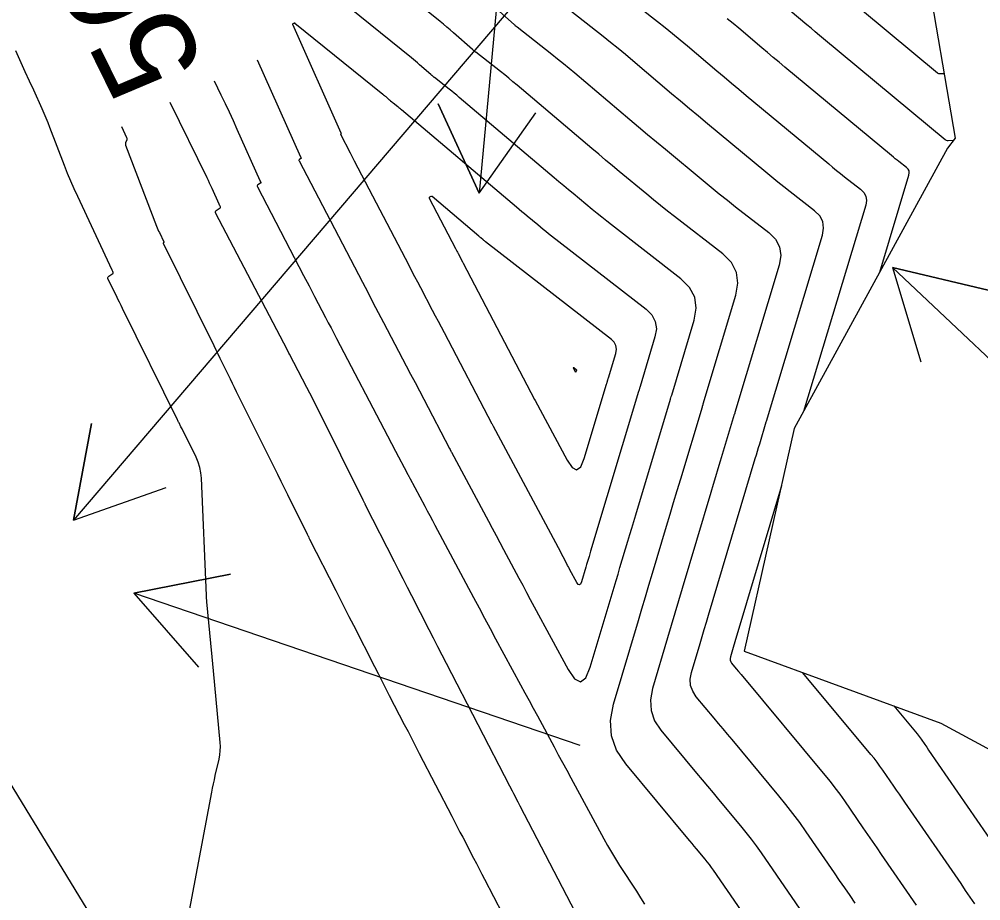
# Model space of a CAD drawing. Extents: x 954385 to 988206, y 1868364 to 1924553.
# Drawn here: x 956222.9 to 956281.6, y 1922409.4 to 1922463.3 of the extents above; entities that cross this region are included whole.
import ezdxf

# ---------------------------------------------------------------- set-up
doc = ezdxf.new("R2010")
doc.units = 0
for name, color, linetype in [('Default', 7, 'Continuous'), ('Ex_Contour Labels', 7, 'Continuous'), ('Ex_Major Contours', 7, 'Continuous'), ('Ex_Minor Contours', 7, 'Continuous'), ('Perimeter', 7, 'Continuous'), ('Slopes', 7, 'Continuous')]:
    doc.layers.add(name, color=color, linetype=linetype)

msp = doc.modelspace()

# ---------------------------------------------------------------- linework, layer by layer
at = {"layer": 'Default'}
msp.add_line((957221.14, 1920784.239), (956045.796, 1922705.182), dxfattribs=at)
at = {"layer": 'Ex_Major Contours'}
for points in [[(956251.472, 1922464.401), (956253.105, 1922462.953), (956253.12, 1922462.94), (956253.135, 1922462.927), (956253.15, 1922462.915), (956253.165, 1922462.902), (956253.226, 1922462.853), (956253.241, 1922462.84), (956253.257, 1922462.828), (956253.272, 1922462.816), (956253.288, 1922462.804), (956255.401, 1922461.144), (956255.757, 1922460.862), (956256.11, 1922460.577), (956256.461, 1922460.288), (956256.809, 1922459.996), (956260.159, 1922457.159), (956260.702, 1922456.701), (956261.246, 1922456.244), (956261.791, 1922455.788), (956262.336, 1922455.333), (956264.633, 1922453.425), (956265.126, 1922453.02), (956265.622, 1922452.618), (956266.12, 1922452.22), (956266.623, 1922451.827), (956268.638, 1922450.261), (956269.056, 1922449.842), (956269.302, 1922449.368), (956269.376, 1922448.839), (956269.278, 1922448.256), (956266.579, 1922439.267), (956266.567, 1922439.227), (956266.548, 1922439.166), (956266.542, 1922439.146), (956265.686, 1922436.294), (956265.542, 1922435.815), (956265.398, 1922435.336), (956265.255, 1922434.857), (956265.112, 1922434.378), (956263.363, 1922428.518), (956263.139, 1922427.765), (956262.914, 1922427.013), (956262.69, 1922426.261), (956262.465, 1922425.508), (956261.542, 1922422.414), (956261.416, 1922421.722), (956261.461, 1922421.065), (956261.678, 1922420.443), (956262.066, 1922419.856), (956264.24, 1922417.244), (956264.574, 1922416.842), (956264.909, 1922416.44), (956265.243, 1922416.039), (956265.578, 1922415.637), (956266.915, 1922414.03), (956267.245, 1922413.625), (956267.565, 1922413.213), (956267.876, 1922412.793), (956268.177, 1922412.366), (956271.209, 1922407.967)], [(956274.357, 1922463.807), (956278.937, 1922460.002), (956278.971, 1922459.978), (956279.008, 1922459.962), (956279.047, 1922459.954), (956279.088, 1922459.953), (956279.345, 1922459.972)], [(956257.095, 1922408.256), (956253.472, 1922415.222), (956253.343, 1922415.471), (956253.082, 1922415.972), (956253.061, 1922416.012), (956253.04, 1922416.052), (956253.02, 1922416.092), (956252.999, 1922416.132), (956252.834, 1922416.452), (956248.972, 1922423.928), (956248.706, 1922424.444), (956248.441, 1922424.961), (956248.176, 1922425.478), (956247.912, 1922425.995), (956246.858, 1922428.064), (956246.595, 1922428.582), (956246.331, 1922429.099), (956246.068, 1922429.616), (956245.805, 1922430.134), (956244.034, 1922433.61), (956244.023, 1922433.632), (956244.012, 1922433.654), (956244.001, 1922433.676), (956243.99, 1922433.698), (956243.925, 1922433.829), (956243.881, 1922433.917), (956241.161, 1922439.4), (956240.987, 1922439.748), (956240.811, 1922440.096), (956240.633, 1922440.442), (956240.454, 1922440.788), (956239.391, 1922442.816), (956239.359, 1922442.878), (956239.261, 1922443.065), (956234.885, 1922451.455), (956234.869, 1922451.5), (956234.871, 1922451.54), (956234.89, 1922451.576), (956234.926, 1922451.606), (956235.156, 1922451.753), (956235.171, 1922451.767), (956235.18, 1922451.783), (956235.181, 1922451.8), (956235.174, 1922451.82), (956235.133, 1922451.904), (956235.123, 1922451.925), (956235.113, 1922451.946), (956235.103, 1922451.968), (956235.094, 1922451.989), (956234.669, 1922452.943), (956234.594, 1922453.108), (956234.518, 1922453.273), (956234.44, 1922453.437), (956234.361, 1922453.601), (956232.106, 1922458.191)]]:
    msp.add_lwpolyline(points, dxfattribs=at)
msp.add_lwpolyline([(956256.913, 1922441.873), (956256.915, 1922441.87), (956256.916, 1922441.865), (956256.915, 1922441.86), (956256.903, 1922441.819), (956256.878, 1922441.738), (956256.873, 1922441.726), (956256.867, 1922441.722), (956256.86, 1922441.725), (956256.853, 1922441.735), (956256.724, 1922441.983), (956256.713, 1922442.008), (956256.714, 1922442.02), (956256.725, 1922442.018), (956256.748, 1922442.003), (956256.91, 1922441.877)], close=True, dxfattribs=at)
at = {"layer": 'Ex_Minor Contours'}
for points in [[(956269.766, 1922404.78), (956265.261, 1922411.319), (956265.141, 1922411.488), (956265.017, 1922411.655), (956264.89, 1922411.82), (956264.759, 1922411.981), (956264.226, 1922412.62), (956264.093, 1922412.78), (956263.96, 1922412.94), (956263.827, 1922413.1), (956263.694, 1922413.259), (956259.91, 1922417.807), (956259.357, 1922418.643), (956259.048, 1922419.529), (956258.984, 1922420.465), (956259.163, 1922421.452), (956260.688, 1922426.563), (956260.903, 1922427.283), (956261.118, 1922428.004), (956261.333, 1922428.725), (956261.548, 1922429.446), (956262.409, 1922432.329), (956262.624, 1922433.049), (956262.839, 1922433.77), (956263.055, 1922434.491), (956263.272, 1922435.211), (956264.592, 1922439.609), (956264.606, 1922439.655), (956264.635, 1922439.748), (956264.649, 1922439.795), (956266.639, 1922446.42), (956266.761, 1922447.154), (956266.668, 1922447.818), (956266.359, 1922448.414), (956265.833, 1922448.941), (956262.892, 1922451.226), (956262.464, 1922451.562), (956262.039, 1922451.901), (956261.616, 1922452.243), (956261.196, 1922452.589), (956259.522, 1922453.98), (956259.104, 1922454.328), (956258.686, 1922454.677), (956258.27, 1922455.028), (956257.854, 1922455.379), (956253.281, 1922459.251), (956253.031, 1922459.46), (956252.779, 1922459.668), (956252.526, 1922459.873), (956252.27, 1922460.075), (956250.766, 1922461.256), (956250.748, 1922461.27), (956250.731, 1922461.284), (956250.714, 1922461.297), (956250.697, 1922461.311), (956250.628, 1922461.367), (956250.611, 1922461.381), (956250.594, 1922461.395), (956250.578, 1922461.409), (956250.561, 1922461.424), (956249.403, 1922462.45), (956249.204, 1922462.625), (956249.002, 1922462.798), (956248.799, 1922462.968), (956248.594, 1922463.136), (956242.547, 1922468.032)], [(956237.424, 1922460.806), (956240.066, 1922454.872), (956240.075, 1922454.854), (956240.083, 1922454.835), (956240.101, 1922454.799), (956240.104, 1922454.79), (956240.104, 1922454.782), (956240.1, 1922454.775), (956240.093, 1922454.769), (956239.993, 1922454.706), (956239.977, 1922454.692), (956239.969, 1922454.677), (956239.969, 1922454.659), (956239.975, 1922454.639), (956241.407, 1922451.895), (956241.649, 1922451.43), (956241.891, 1922450.966), (956242.134, 1922450.502), (956242.376, 1922450.037), (956243.848, 1922447.214), (956244.168, 1922446.602), (956244.488, 1922445.989), (956244.808, 1922445.376), (956245.129, 1922444.764), (956246.52, 1922442.108), (956246.787, 1922441.599), (956247.054, 1922441.09), (956247.32, 1922440.581), (956247.587, 1922440.072), (956249.167, 1922437.055), (956249.197, 1922436.999), (956249.246, 1922436.906), (956249.266, 1922436.868), (956249.285, 1922436.831), (956251.53, 1922432.629), (956251.763, 1922432.193), (956251.996, 1922431.758), (956252.228, 1922431.322), (956252.461, 1922430.887), (956253.391, 1922429.145), (956253.624, 1922428.71), (956253.857, 1922428.275), (956254.091, 1922427.84), (956254.325, 1922427.405), (956256.392, 1922423.574), (956256.794, 1922422.995), (956257.153, 1922422.825), (956257.471, 1922423.065), (956257.746, 1922423.713), (956259.083, 1922428.193), (956259.202, 1922428.594), (956259.322, 1922428.995), (956259.442, 1922429.396), (956259.561, 1922429.797), (956260.04, 1922431.402), (956260.16, 1922431.803), (956260.28, 1922432.204), (956260.4, 1922432.605), (956260.521, 1922433.006), (956262.643, 1922440.072), (956262.655, 1922440.114), (956262.668, 1922440.155), (956262.693, 1922440.238), (956262.706, 1922440.28), (956262.719, 1922440.322), (956264.092, 1922444.896), (956264.215, 1922445.631), (956264.122, 1922446.297), (956263.812, 1922446.893), (956263.286, 1922447.421), (956259.048, 1922450.714), (956258.751, 1922450.947), (956258.455, 1922451.182), (956258.161, 1922451.42), (956257.87, 1922451.661), (956256.707, 1922452.627), (956256.416, 1922452.868), (956256.127, 1922453.111), (956255.837, 1922453.354), (956255.549, 1922453.598), (956249.752, 1922458.506), (956249.601, 1922458.633), (956249.448, 1922458.759), (956249.294, 1922458.883), (956249.139, 1922459.006), (956248.244, 1922459.709), (956248.224, 1922459.724), (956248.205, 1922459.739), (956248.186, 1922459.754), (956248.167, 1922459.77), (956248.092, 1922459.831), (956248.073, 1922459.846), (956248.054, 1922459.862), (956248.036, 1922459.878), (956248.017, 1922459.894), (956247.334, 1922460.5), (956247.214, 1922460.605), (956247.092, 1922460.71), (956246.969, 1922460.813), (956246.845, 1922460.914), (956239.902, 1922466.535)], [(956258.332, 1922465.898), (956261.858, 1922463.129), (956262.318, 1922462.765), (956262.774, 1922462.396), (956263.227, 1922462.024), (956263.676, 1922461.647), (956265.467, 1922460.131), (956265.915, 1922459.752), (956266.364, 1922459.375), (956266.813, 1922458.999), (956267.264, 1922458.623), (956272.302, 1922454.438), (956272.541, 1922454.241), (956272.782, 1922454.046), (956273.024, 1922453.853), (956273.268, 1922453.662), (956274.247, 1922452.901), (956274.45, 1922452.698), (956274.57, 1922452.468), (956274.606, 1922452.211), (956274.558, 1922451.927), (956270.771, 1922439.315)], [(956273.92, 1922409.311), (956273.603, 1922409.772), (956273.286, 1922410.233), (956272.968, 1922410.693), (956272.651, 1922411.154), (956270.929, 1922413.653), (956270.53, 1922414.218), (956270.118, 1922414.774), (956269.694, 1922415.32), (956269.257, 1922415.857), (956266.403, 1922419.286), (956266.13, 1922419.613), (956265.858, 1922419.941), (956265.585, 1922420.268), (956265.312, 1922420.595), (956264.222, 1922421.905), (956263.999, 1922422.243), (956263.875, 1922422.601), (956263.848, 1922422.979), (956263.921, 1922423.377), (956264.452, 1922425.157), (956264.581, 1922425.589), (956264.71, 1922426.022), (956264.839, 1922426.455), (956264.968, 1922426.887), (956267.823, 1922436.454), (956267.89, 1922436.678), (956267.957, 1922436.902), (956268.024, 1922437.126), (956268.092, 1922437.35), (956268.492, 1922438.683), (956268.509, 1922438.74), (956271.918, 1922450.092), (956271.991, 1922450.525), (956271.936, 1922450.918), (956271.753, 1922451.27), (956271.442, 1922451.581), (956269.945, 1922452.744), (956269.572, 1922453.037), (956269.202, 1922453.332), (956268.834, 1922453.63), (956268.468, 1922453.932), (956264.9, 1922456.896), (956264.352, 1922457.352), (956263.805, 1922457.81), (956263.259, 1922458.269), (956262.714, 1922458.729), (956260.338, 1922460.741), (956259.891, 1922461.115), (956259.442, 1922461.486), (956258.988, 1922461.852), (956258.532, 1922462.214), (956255.81, 1922464.351)], [(956279.924, 1922455.881), (956279.599, 1922455.858), (956279.547, 1922455.859), (956279.497, 1922455.869), (956279.451, 1922455.889), (956279.407, 1922455.919), (956271.993, 1922462.079), (956271.737, 1922462.292), (956271.481, 1922462.506), (956271.226, 1922462.72), (956270.972, 1922462.935), (956269.955, 1922463.796)], [(956275.416, 1922447.828), (956277.198, 1922453.763), (956277.22, 1922453.896), (956277.203, 1922454.017), (956277.147, 1922454.126), (956277.052, 1922454.221), (956276.591, 1922454.579), (956276.476, 1922454.669), (956276.362, 1922454.76), (956276.249, 1922454.852), (956276.136, 1922454.945), (956269.628, 1922460.351), (956269.275, 1922460.645), (956268.922, 1922460.94), (956268.57, 1922461.236), (956268.219, 1922461.533), (956266.816, 1922462.721), (956266.463, 1922463.017), (956266.108, 1922463.309)], [(956232.291, 1922403.565), (956234.65, 1922416.072), (956234.699, 1922416.327), (956234.751, 1922416.581), (956234.805, 1922416.835), (956234.862, 1922417.088), (956235.093, 1922418.099), (956235.14, 1922418.353), (956235.167, 1922418.608), (956235.173, 1922418.864), (956235.159, 1922419.122), (956234.745, 1922423.484), (956234.664, 1922424.334), (956234.583, 1922425.185), (956234.344, 1922427.696), (956234.342, 1922427.716), (956234.341, 1922427.736), (956234.339, 1922427.756), (956234.338, 1922427.776), (956234.331, 1922427.934), (956234.327, 1922428.01), (956234.325, 1922428.048), (956234.324, 1922428.086), (956234.02, 1922435.246), (956233.988, 1922435.58), (956233.923, 1922435.905), (956233.824, 1922436.222), (956233.69, 1922436.529), (956232.834, 1922438.256), (956232.765, 1922438.395), (956232.65, 1922438.626), (956232.627, 1922438.672), (956232.605, 1922438.718), (956232.582, 1922438.764), (956232.559, 1922438.811), (956229.206, 1922445.611), (956229.111, 1922445.803), (956229.017, 1922445.994), (956228.923, 1922446.186), (956228.828, 1922446.377), (956228.313, 1922447.422), (956228.296, 1922447.472), (956228.299, 1922447.515), (956228.32, 1922447.554), (956228.359, 1922447.588), (956228.619, 1922447.753), (956228.632, 1922447.764), (956228.639, 1922447.777), (956228.64, 1922447.791), (956228.635, 1922447.808), (956228.604, 1922447.876), (956228.588, 1922447.911), (956228.572, 1922447.945), (956226.465, 1922452.442), (956226.25, 1922452.911), (956226.044, 1922453.385), (956225.847, 1922453.862), (956225.658, 1922454.342), (956224.773, 1922456.656), (956224.66, 1922456.946), (956224.542, 1922457.233), (956224.42, 1922457.52), (956224.294, 1922457.804), (956223.778, 1922458.937), (956223.521, 1922459.504), (956223.263, 1922460.071), (956222.683, 1922461.346)], [(956234.787, 1922459.509), (956235.204, 1922458.66), (956235.456, 1922458.14), (956235.704, 1922457.618), (956235.946, 1922457.094), (956236.184, 1922456.567), (956237.58, 1922453.431), (956237.587, 1922453.415), (956237.594, 1922453.4), (956237.601, 1922453.385), (956237.608, 1922453.37), (956237.638, 1922453.31), (956237.643, 1922453.295), (956237.642, 1922453.282), (956237.636, 1922453.271), (956237.624, 1922453.261), (956237.459, 1922453.156), (956237.434, 1922453.134), (956237.42, 1922453.108), (956237.419, 1922453.079), (956237.43, 1922453.047), (956240.252, 1922447.637), (956240.587, 1922446.995), (956240.922, 1922446.352), (956241.593, 1922445.066), (956241.761, 1922444.744), (956241.929, 1922444.423), (956242.097, 1922444.102), (956242.265, 1922443.78), (956245.379, 1922437.837), (956245.623, 1922437.37), (956245.868, 1922436.903), (956246.575, 1922435.552), (956246.602, 1922435.502), (956246.628, 1922435.452), (956246.681, 1922435.353), (956246.694, 1922435.328), (956246.707, 1922435.303), (956246.72, 1922435.278), (956246.733, 1922435.253), (956247.642, 1922433.552), (956247.798, 1922433.26), (956247.954, 1922432.968), (956248.11, 1922432.676), (956248.266, 1922432.384), (956250.624, 1922427.968), (956250.961, 1922427.338), (956251.298, 1922426.709), (956251.636, 1922426.08), (956251.975, 1922425.451), (956253.499, 1922422.626), (956253.755, 1922422.153), (956254.01, 1922421.68), (956254.265, 1922421.207), (956254.521, 1922420.734), (956255.542, 1922418.841), (956255.798, 1922418.368), (956256.053, 1922417.895), (956256.309, 1922417.422), (956256.565, 1922416.949), (956258.583, 1922413.226), (956258.811, 1922412.815), (956259.047, 1922412.409), (956259.291, 1922412.007), (956259.543, 1922411.611), (956260.565, 1922410.034), (956260.816, 1922409.637), (956261.057, 1922409.234)], [(956229.14, 1922456.732), (956229.451, 1922456.048), (956229.464, 1922456.011), (956229.469, 1922455.973), (956229.465, 1922455.935), (956229.454, 1922455.897), (956229.391, 1922455.746), (956229.379, 1922455.707), (956229.375, 1922455.669), (956229.378, 1922455.631), (956229.389, 1922455.593), (956231.283, 1922450.638), (956231.322, 1922450.539), (956231.363, 1922450.44), (956231.405, 1922450.343), (956231.45, 1922450.246), (956231.718, 1922449.674), (956231.727, 1922449.654), (956231.728, 1922449.652), (956231.728, 1922449.65), (956231.727, 1922449.648), (956231.725, 1922449.646), (956231.688, 1922449.623), (956231.682, 1922449.618), (956231.68, 1922449.613), (956231.679, 1922449.607), (956231.681, 1922449.6), (956234.767, 1922443.344), (956234.892, 1922443.091), (956235.017, 1922442.837), (956235.142, 1922442.583), (956235.267, 1922442.329), (956235.768, 1922441.314), (956235.893, 1922441.061), (956236.018, 1922440.807), (956236.144, 1922440.553), (956236.269, 1922440.3), (956238.451, 1922435.896), (956238.654, 1922435.488), (956238.856, 1922435.079), (956239.059, 1922434.671), (956239.261, 1922434.262), (956240.464, 1922431.838), (956240.49, 1922431.786), (956240.529, 1922431.709), (956240.542, 1922431.683), (956240.582, 1922431.601), (956240.6, 1922431.566), (956240.618, 1922431.53), (956242.214, 1922428.396), (956242.483, 1922427.867), (956242.753, 1922427.339), (956243.022, 1922426.811), (956243.291, 1922426.282), (956244.575, 1922423.76), (956244.802, 1922423.317), (956245.029, 1922422.873), (956245.257, 1922422.43), (956245.485, 1922421.988), (956246.399, 1922420.218), (956246.628, 1922419.775), (956246.856, 1922419.332), (956247.085, 1922418.89), (956247.314, 1922418.447), (956249.298, 1922414.607), (956249.464, 1922414.286), (956249.63, 1922413.965), (956249.797, 1922413.645), (956249.963, 1922413.324), (956250.63, 1922412.043), (956250.796, 1922411.723), (956250.963, 1922411.402), (956251.129, 1922411.082), (956251.296, 1922410.761), (956254.045, 1922405.471)], [(956269.419, 1922434.792), (956266.574, 1922425.257), (956266.472, 1922424.918), (956266.3, 1922424.339), (956266.281, 1922424.235), (956266.288, 1922424.136), (956266.32, 1922424.043), (956266.379, 1922423.955), (956266.664, 1922423.612), (956266.806, 1922423.441), (956266.949, 1922423.27), (956272.069, 1922417.12), (956272.381, 1922416.736), (956272.685, 1922416.345), (956272.979, 1922415.948), (956273.265, 1922415.543), (956274.389, 1922413.912), (956274.67, 1922413.504), (956274.951, 1922413.096), (956275.232, 1922412.688), (956275.513, 1922412.28), (956277.65, 1922409.178)], [(956281.22, 1922409.267), (956280.941, 1922409.676), (956280.661, 1922410.085), (956280.381, 1922410.494), (956276.956, 1922415.467), (956276.786, 1922415.713), (956276.617, 1922415.959), (956276.448, 1922416.204), (956276.278, 1922416.45), (956275.601, 1922417.433), (956275.429, 1922417.677), (956275.251, 1922417.917), (956275.068, 1922418.152), (956274.88, 1922418.384), (956270.728, 1922423.371)], [(956276.278, 1922421.345), (956277.691, 1922419.647), (956277.755, 1922419.568), (956277.818, 1922419.488), (956277.878, 1922419.407), (956277.937, 1922419.324), (956278.167, 1922418.989), (956278.283, 1922418.822), (956278.398, 1922418.654), (956283.112, 1922411.81), (956283.306, 1922411.527), (956283.501, 1922411.243), (956283.694, 1922410.958), (956283.887, 1922410.673), (956284.657, 1922409.532), (956284.849, 1922409.247)]]:
    msp.add_lwpolyline(points, dxfattribs=at)
for points in [[(956242.565, 1922456.288), (956242.555, 1922456.307), (956242.552, 1922456.314), (956239.593, 1922462.961), (956239.588, 1922462.976), (956239.59, 1922462.989), (956239.596, 1922463.001), (956239.608, 1922463.01), (956239.668, 1922463.045), (956239.683, 1922463.052), (956239.697, 1922463.053), (956239.711, 1922463.05), (956239.724, 1922463.041), (956245.097, 1922458.692), (956245.139, 1922458.657), (956245.182, 1922458.621), (956245.224, 1922458.585), (956245.265, 1922458.549), (956245.474, 1922458.364), (956245.494, 1922458.347), (956245.514, 1922458.329), (956245.535, 1922458.312), (956245.555, 1922458.295), (956245.638, 1922458.228), (956245.659, 1922458.211), (956245.68, 1922458.195), (956245.7, 1922458.178), (956245.721, 1922458.162), (956246.008, 1922457.937), (956246.063, 1922457.893), (956246.117, 1922457.85), (956246.171, 1922457.805), (956246.224, 1922457.761), (956253.243, 1922451.817), (956253.405, 1922451.681), (956253.567, 1922451.545), (956253.729, 1922451.409), (956253.892, 1922451.273), (956254.544, 1922450.732), (956254.707, 1922450.597), (956254.871, 1922450.464), (956255.037, 1922450.332), (956255.204, 1922450.202), (956261.16, 1922445.573), (956261.512, 1922445.22), (956261.72, 1922444.821), (956261.782, 1922444.376), (956261.7, 1922443.884), (956260.788, 1922440.849), (956260.773, 1922440.797), (956260.757, 1922440.744), (956260.725, 1922440.639), (956260.709, 1922440.587), (956260.693, 1922440.535), (956257.77, 1922430.801), (956257.745, 1922430.72), (956257.721, 1922430.638), (956257.696, 1922430.557), (956257.672, 1922430.475), (956257.526, 1922429.986), (956257.477, 1922429.823), (956257.206, 1922428.913), (956257.15, 1922428.781), (956257.085, 1922428.733), (956257.012, 1922428.767), (956256.931, 1922428.885), (956256.511, 1922429.663), (956256.463, 1922429.751), (956256.416, 1922429.84), (956256.368, 1922429.928), (956256.321, 1922430.017), (956256.085, 1922430.459), (956255.99, 1922430.636), (956255.943, 1922430.725), (956251.837, 1922438.409), (956251.818, 1922438.446), (956251.779, 1922438.521), (956251.759, 1922438.558), (956248.843, 1922444.124), (956248.664, 1922444.467), (956248.484, 1922444.81), (956248.304, 1922445.153), (956248.124, 1922445.496), (956247.406, 1922446.868), (956247.226, 1922447.211), (956247.046, 1922447.554), (956246.867, 1922447.898), (956246.688, 1922448.241), (956243.366, 1922454.61), (956243.11, 1922455.101), (956242.521, 1922456.232), (956242.518, 1922456.239), (956242.518, 1922456.245), (956242.521, 1922456.25), (956242.527, 1922456.255), (956242.562, 1922456.278), (956242.564, 1922456.28), (956242.566, 1922456.282), (956242.566, 1922456.285)], [(956249.566, 1922449.194), (956249.605, 1922449.12), (956249.644, 1922449.046), (956249.682, 1922448.972), (956249.953, 1922448.456), (956249.991, 1922448.382), (956254.351, 1922440.06), (956254.38, 1922440.005), (956254.389, 1922439.987), (956256.332, 1922436.35), (956256.641, 1922435.901), (956256.919, 1922435.768), (956257.165, 1922435.953), (956257.379, 1922436.455), (956258.743, 1922440.997), (956258.753, 1922441.029), (956258.762, 1922441.061), (956258.772, 1922441.092), (956258.781, 1922441.124), (956258.82, 1922441.25), (956258.829, 1922441.282), (956258.839, 1922441.313), (956258.849, 1922441.345), (956258.858, 1922441.376), (956259.307, 1922442.872), (956259.349, 1922443.12), (956259.317, 1922443.345), (956259.213, 1922443.547), (956259.035, 1922443.725), (956251.359, 1922449.689), (956251.324, 1922449.717), (956251.288, 1922449.746), (956251.253, 1922449.774), (956251.217, 1922449.803), (956251.077, 1922449.92), (956251.042, 1922449.949), (956251.007, 1922449.978), (956250.972, 1922450.007), (956250.938, 1922450.037), (956248.092, 1922452.446), (956248.075, 1922452.457), (956248.057, 1922452.462), (956248.038, 1922452.46), (956248.019, 1922452.452), (956247.942, 1922452.406), (956247.926, 1922452.393), (956247.918, 1922452.378), (956247.918, 1922452.361), (956247.924, 1922452.343), (956249.528, 1922449.268)]]:
    msp.add_lwpolyline(points, close=True, dxfattribs=at)
at = {"layer": 'Perimeter'}
msp.add_lwpolyline([(956251.505, 1922544.069), (956246.195, 1922529.097), (956246.97, 1922517.848), (956247.201, 1922513.241), (956247.149, 1922506.234), (956252.606, 1922497.85), (956260.741, 1922491.104), (956264.639, 1922487.627), (956268.531, 1922484.147), (956275.22, 1922476.516), (956275.316, 1922476.33), (956275.317, 1922476.329), (956274.698, 1922475.939), (956278.208, 1922466.621), (956280.023, 1922456.008), (956279.545, 1922455.395), (956270.204, 1922438.277), (956267.142, 1922424.68), (956279.142, 1922420.299), (956289.316, 1922414.801)], dxfattribs=at)
at = {"layer": 'Slopes'}
for points in [[(956257.131, 1922518.928), (956250.961, 1922452.66), (956248.456, 1922458.112), (956250.961, 1922452.66), (956254.43, 1922457.556)], [(956257.131, 1922468.928), (956226.215, 1922432.686), (956227.305, 1922438.587), (956226.215, 1922432.686), (956231.87, 1922434.693)], [(956307.131, 1922418.928), (956276.2, 1922448.111), (956282.038, 1922446.728), (956276.2, 1922448.111), (956277.92, 1922442.364)], [(956257.131, 1922418.928), (956229.899, 1922428.232), (956235.786, 1922429.391), (956229.899, 1922428.232), (956233.846, 1922423.713)]]:
    msp.add_lwpolyline(points, dxfattribs=at)

# ---------------------------------------------------------------- texts
at = {"layer": 'Ex_Contour Labels'}
msp.add_text('560', height=6, rotation=116.18791, dxfattribs=at).set_placement((956234.325, 1922460.476))

doc.saveas('drawing.dxf')
